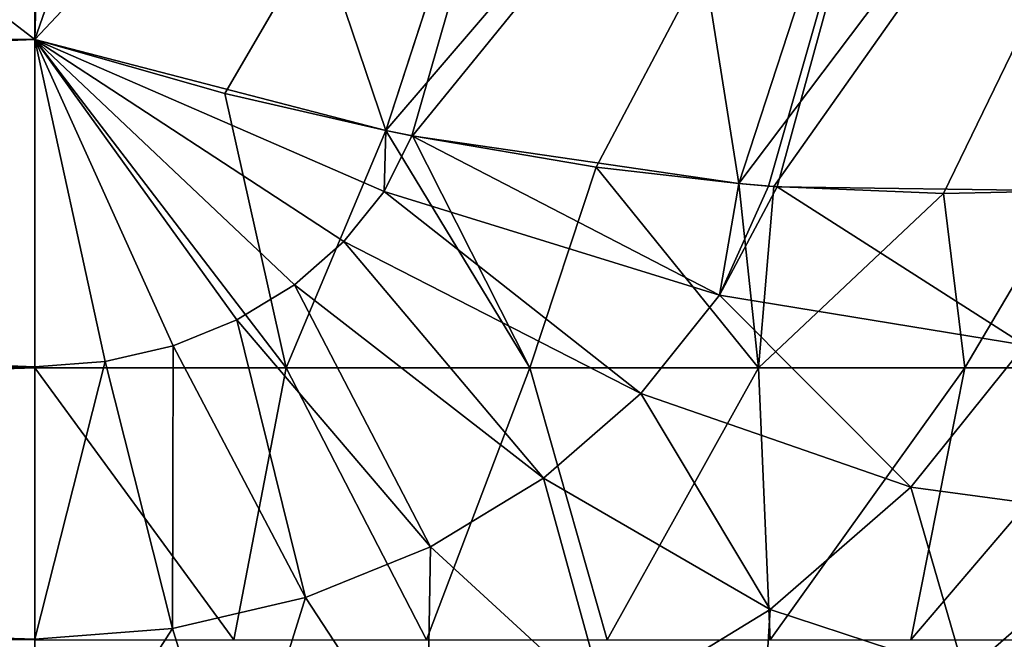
# Model space of a CAD drawing. Header units: millimetres. Extents: x -168 to 168, y -6 to 84.
# Tile 248 of 288: x 166.32 to 166.827, y 51.361 to 51.68. Entities that reach past the tile are written whole.
import ezdxf

# ---------------------------------------------------------------- set-up
doc = ezdxf.new("R2010")
doc.units = ezdxf.units.MM
doc.header["$LTSCALE"] = 65.185185
for name, color, linetype in [('653', 7, 'CONTINUOUS'), ('657', 7, 'CONTINUOUS'), ('658', 7, 'CONTINUOUS'), ('666', 7, 'CONTINUOUS'), ('667', 7, 'CONTINUOUS'), ('668', 7, 'CONTINUOUS'), ('677', 7, 'CONTINUOUS'), ('678', 7, 'CONTINUOUS'), ('755', 7, 'CONTINUOUS'), ('759', 7, 'CONTINUOUS'), ('760', 7, 'CONTINUOUS'), ('768', 7, 'CONTINUOUS'), ('769', 7, 'CONTINUOUS'), ('770', 7, 'CONTINUOUS'), ('779', 7, 'CONTINUOUS'), ('780', 7, 'CONTINUOUS')]:
    doc.layers.add(name, color=color, linetype=linetype)

msp = doc.modelspace()

# ---------------------------------------------------------------- linework, layer by layer
at = {"layer": '653', "linetype": 'Continuous'}
for points in [[(162, 51.66987, 107.78868), (162, 51.50077, 107.66581), (166.32814, 51.66987, 107.78868), (162, 51.66987, 107.78868)], [(166.32814, 51.66987, 107.78868), (162, 51.50077, 107.66581), (166.32814, 51.50074, 107.66579), (166.32814, 51.66987, 107.78868)], [(162, 51.50077, 107.66581), (162, 51.36083, 107.51039), (166.32814, 51.50074, 107.66579), (162, 51.50077, 107.66581)], [(166.32814, 51.50074, 107.66579), (162, 51.36083, 107.51039), (166.32814, 51.36073, 107.51027), (166.32814, 51.50074, 107.66579)]]:
    msp.add_3dface(points, dxfattribs=at)
at = {"layer": '657', "linetype": 'Continuous'}
for points in [[(166.861, 51.59195, 102.45924), (166.81688, 51.98199, 102.12022), (166.99362, 51.99716, 102.22534), (166.861, 51.59195, 102.45924)], [(166.6283, 51.98914, 102.04847), (166.50889, 51.62294, 102.25992), (166.41169, 51.90973, 102.07284), (166.6283, 51.98914, 102.04847)], [(166.50889, 51.62294, 102.25992), (166.6283, 51.98914, 102.04847), (166.52227, 51.62022, 102.26482), (166.50889, 51.62294, 102.25992)], [(166.52227, 51.62022, 102.26482), (166.6283, 51.98914, 102.04847), (166.69073, 51.59566, 102.34332), (166.52227, 51.62022, 102.26482)], [(166.69073, 51.59566, 102.34332), (166.6283, 51.98914, 102.04847), (166.81688, 51.98199, 102.12022), (166.69073, 51.59566, 102.34332)], [(166.69073, 51.59566, 102.34332), (166.81688, 51.98199, 102.12022), (166.70601, 51.59438, 102.35208), (166.69073, 51.59566, 102.34332)], [(166.70601, 51.59438, 102.35208), (166.81688, 51.98199, 102.12022), (166.71054, 51.59403, 102.35473), (166.70601, 51.59438, 102.35208)], [(166.71054, 51.59403, 102.35473), (166.81688, 51.98199, 102.12022), (166.861, 51.59195, 102.45924), (166.71054, 51.59403, 102.35473)], [(166.50889, 51.62294, 102.25992), (166.32814, 51.66987, 102.21132), (166.41169, 51.90973, 102.07284), (166.50889, 51.62294, 102.25992)]]:
    msp.add_3dface(points, dxfattribs=at)
at = {"layer": '658', "linetype": 'Continuous'}
for points in [[(162, 51.66987, 102.21132), (162, 55, 100.28868), (166.32814, 55, 100.28868), (162, 51.66987, 102.21132)], [(166.32814, 51.66987, 102.21132), (162, 51.66987, 102.21132), (166.32814, 55, 100.28868), (166.32814, 51.66987, 102.21132)], [(166.32814, 51.66987, 102.21132), (166.32814, 55, 100.28868), (166.41176, 54.75992, 100.42728), (166.32814, 51.66987, 102.21132)], [(166.32814, 51.66987, 102.21132), (166.41176, 54.75992, 100.42728), (166.41169, 51.90973, 102.07284), (166.32814, 51.66987, 102.21132)]]:
    msp.add_3dface(points, dxfattribs=at)
at = {"layer": '666', "linetype": 'Continuous'}
for points in [[(162, 55, 109.71132), (162, 51.66987, 107.78868), (166.32814, 51.66987, 107.78868), (162, 55, 109.71132)], [(162, 55, 109.71132), (166.32814, 51.66987, 107.78868), (166.32814, 55, 109.71132), (162, 55, 109.71132)], [(166.32814, 55, 109.71132), (166.32814, 51.66987, 107.78868), (166.41138, 51.90866, 107.92654), (166.32814, 55, 109.71132)]]:
    msp.add_3dface(points, dxfattribs=at)
at = {"layer": '667', "linetype": 'Continuous'}
for points in [[(166.69081, 51.59566, 107.65665), (166.70884, 51.59416, 107.64627), (166.99365, 51.99716, 107.77464), (166.69081, 51.59566, 107.65665)], [(166.81691, 51.98199, 107.87977), (166.69081, 51.59566, 107.65665), (166.99365, 51.99716, 107.77464), (166.81691, 51.98199, 107.87977)], [(166.99365, 51.99716, 107.77464), (166.70884, 51.59416, 107.64627), (166.79618, 51.59048, 107.58992), (166.99365, 51.99716, 107.77464)], [(166.86106, 51.59195, 107.54071), (166.99365, 51.99716, 107.77464), (166.79618, 51.59048, 107.58992), (166.86106, 51.59195, 107.54071)], [(166.41138, 51.90866, 107.92654), (166.32814, 51.66987, 107.78868), (166.62832, 51.98914, 107.95152), (166.41138, 51.90866, 107.92654)], [(166.62832, 51.98914, 107.95152), (166.32814, 51.66987, 107.78868), (166.42599, 51.64209, 107.76637), (166.62832, 51.98914, 107.95152)], [(166.50895, 51.62296, 107.74008), (166.62832, 51.98914, 107.95152), (166.42599, 51.64209, 107.76637), (166.50895, 51.62296, 107.74008)], [(166.62832, 51.98914, 107.95152), (166.50895, 51.62296, 107.74008), (166.81691, 51.98199, 107.87977), (166.62832, 51.98914, 107.95152)], [(166.50895, 51.62296, 107.74008), (166.52268, 51.62017, 107.73504), (166.81691, 51.98199, 107.87977), (166.50895, 51.62296, 107.74008)], [(166.81691, 51.98199, 107.87977), (166.52268, 51.62017, 107.73504), (166.61727, 51.60411, 107.69486), (166.81691, 51.98199, 107.87977)], [(166.69081, 51.59566, 107.65665), (166.81691, 51.98199, 107.87977), (166.61727, 51.60411, 107.69486), (166.69081, 51.59566, 107.65665)]]:
    msp.add_3dface(points, dxfattribs=at)
at = {"layer": '668', "linetype": 'Continuous'}
for points in [[(166.42599, 51.64209, 107.76637), (166.32814, 51.66987, 107.78868), (166.45762, 51.50074, 107.65443), (166.42599, 51.64209, 107.76637)], [(166.32814, 51.66987, 107.78868), (166.32814, 51.50074, 107.66579), (166.45762, 51.50074, 107.65443), (166.32814, 51.66987, 107.78868)], [(166.50895, 51.62296, 107.74008), (166.42599, 51.64209, 107.76637), (166.45762, 51.50074, 107.65443), (166.50895, 51.62296, 107.74008)], [(166.50895, 51.62296, 107.74008), (166.45762, 51.50074, 107.65443), (166.58314, 51.50074, 107.62067), (166.50895, 51.62296, 107.74008)], [(166.52268, 51.62017, 107.73504), (166.50895, 51.62296, 107.74008), (166.58314, 51.50074, 107.62067), (166.52268, 51.62017, 107.73504)], [(166.61727, 51.60411, 107.69486), (166.52268, 51.62017, 107.73504), (166.58314, 51.50074, 107.62067), (166.61727, 51.60411, 107.69486)], [(166.61727, 51.60411, 107.69486), (166.58314, 51.50074, 107.62067), (166.70086, 51.50074, 107.56557), (166.61727, 51.60411, 107.69486)], [(166.69081, 51.59566, 107.65665), (166.61727, 51.60411, 107.69486), (166.70086, 51.50074, 107.56557), (166.69081, 51.59566, 107.65665)], [(166.70884, 51.59416, 107.64627), (166.69081, 51.59566, 107.65665), (166.70086, 51.50074, 107.56557), (166.70884, 51.59416, 107.64627)], [(166.79618, 51.59048, 107.58992), (166.70884, 51.59416, 107.64627), (166.70086, 51.50074, 107.56557), (166.79618, 51.59048, 107.58992)], [(166.79618, 51.59048, 107.58992), (166.70086, 51.50074, 107.56557), (166.80717, 51.50074, 107.49079), (166.79618, 51.59048, 107.58992)], [(166.86106, 51.59195, 107.54071), (166.79618, 51.59048, 107.58992), (166.80717, 51.50074, 107.49079), (166.86106, 51.59195, 107.54071)], [(166.86106, 51.59195, 107.54071), (166.80717, 51.50074, 107.49079), (166.89884, 51.50074, 107.39864), (166.86106, 51.59195, 107.54071)], [(166.32814, 51.50074, 107.66579), (166.43052, 51.36073, 107.50128), (166.45762, 51.50074, 107.65443), (166.32814, 51.50074, 107.66579)], [(166.32814, 51.50074, 107.66579), (166.32814, 51.36073, 107.51027), (166.43052, 51.36073, 107.50128), (166.32814, 51.50074, 107.66579)], [(166.43052, 51.36073, 107.50128), (166.52977, 51.36073, 107.47459), (166.45762, 51.50074, 107.65443), (166.43052, 51.36073, 107.50128)], [(166.45762, 51.50074, 107.65443), (166.52977, 51.36073, 107.47459), (166.58314, 51.50074, 107.62067), (166.45762, 51.50074, 107.65443)], [(166.52977, 51.36073, 107.47459), (166.62285, 51.36073, 107.43102), (166.58314, 51.50074, 107.62067), (166.52977, 51.36073, 107.47459)], [(166.58314, 51.50074, 107.62067), (166.62285, 51.36073, 107.43102), (166.70086, 51.50074, 107.56557), (166.58314, 51.50074, 107.62067)], [(166.62285, 51.36073, 107.43102), (166.70692, 51.36073, 107.37189), (166.70086, 51.50074, 107.56557), (166.62285, 51.36073, 107.43102)], [(166.70086, 51.50074, 107.56557), (166.70692, 51.36073, 107.37189), (166.80717, 51.50074, 107.49079), (166.70086, 51.50074, 107.56557)], [(166.70692, 51.36073, 107.37189), (166.7794, 51.36073, 107.29902), (166.80717, 51.50074, 107.49079), (166.70692, 51.36073, 107.37189)], [(166.80717, 51.50074, 107.49079), (166.7794, 51.36073, 107.29902), (166.89884, 51.50074, 107.39864), (166.80717, 51.50074, 107.49079)], [(166.7794, 51.36073, 107.29902), (166.83807, 51.36073, 107.21464), (166.89884, 51.50074, 107.39864), (166.7794, 51.36073, 107.29902)]]:
    msp.add_3dface(points, dxfattribs=at)
at = {"layer": '677', "linetype": 'Continuous'}
for points in [[(162, 51.50077, 102.33419), (162, 51.66987, 102.21132), (166.32814, 51.50121, 102.33379), (162, 51.50077, 102.33419)], [(162, 51.66987, 102.21132), (166.32814, 51.66987, 102.21132), (166.32814, 51.50121, 102.33379), (162, 51.66987, 102.21132)], [(166.32814, 51.3611, 102.48923), (162, 51.50077, 102.33419), (166.32814, 51.50121, 102.33379), (166.32814, 51.3611, 102.48923)], [(162, 51.36083, 102.48961), (162, 51.50077, 102.33419), (166.32814, 51.3611, 102.48923), (162, 51.36083, 102.48961)], [(166.32814, 51.25641, 102.67042), (162, 51.36083, 102.48961), (166.32814, 51.3611, 102.48923), (166.32814, 51.25641, 102.67042)]]:
    msp.add_3dface(points, dxfattribs=at)
at = {"layer": '678', "linetype": 'Continuous'}
for points in [[(166.32814, 51.50121, 102.33379), (166.32814, 51.66987, 102.21132), (166.36426, 51.50396, 102.3322), (166.32814, 51.50121, 102.33379)], [(166.36426, 51.50396, 102.3322), (166.32814, 51.66987, 102.21132), (166.39927, 51.51211, 102.32749), (166.36426, 51.50396, 102.3322)], [(166.39927, 51.51211, 102.32749), (166.32814, 51.66987, 102.21132), (166.43211, 51.52542, 102.31981), (166.39927, 51.51211, 102.32749)], [(166.43211, 51.52542, 102.31981), (166.32814, 51.66987, 102.21132), (166.46176, 51.54348, 102.30938), (166.43211, 51.52542, 102.31981)], [(166.46176, 51.54348, 102.30938), (166.32814, 51.66987, 102.21132), (166.48733, 51.56575, 102.29652), (166.46176, 51.54348, 102.30938)], [(166.48733, 51.56575, 102.29652), (166.32814, 51.66987, 102.21132), (166.50803, 51.59153, 102.28164), (166.48733, 51.56575, 102.29652)], [(166.32814, 51.66987, 102.21132), (166.50889, 51.62294, 102.25992), (166.50803, 51.59153, 102.28164), (166.32814, 51.66987, 102.21132)], [(166.50889, 51.62294, 102.25992), (166.52227, 51.62022, 102.26482), (166.50803, 51.59153, 102.28164), (166.50889, 51.62294, 102.25992)], [(166.50803, 51.59153, 102.28164), (166.52227, 51.62022, 102.26482), (166.68077, 51.53815, 102.38701), (166.50803, 51.59153, 102.28164)], [(166.52227, 51.62022, 102.26482), (166.69073, 51.59566, 102.34332), (166.68077, 51.53815, 102.38701), (166.52227, 51.62022, 102.26482)], [(166.69073, 51.59566, 102.34332), (166.70601, 51.59438, 102.35208), (166.68077, 51.53815, 102.38701), (166.69073, 51.59566, 102.34332)], [(166.48733, 51.56575, 102.29652), (166.50803, 51.59153, 102.28164), (166.6402, 51.48761, 102.41619), (166.48733, 51.56575, 102.29652)], [(166.6402, 51.48761, 102.41619), (166.50803, 51.59153, 102.28164), (166.68077, 51.53815, 102.38701), (166.6402, 51.48761, 102.41619)], [(166.70601, 51.59438, 102.35208), (166.71054, 51.59403, 102.35473), (166.68077, 51.53815, 102.38701), (166.70601, 51.59438, 102.35208)], [(166.68077, 51.53815, 102.38701), (166.71054, 51.59403, 102.35473), (166.83807, 51.51243, 102.52261), (166.68077, 51.53815, 102.38701)], [(166.71054, 51.59403, 102.35473), (166.861, 51.59195, 102.45924), (166.83807, 51.51243, 102.52261), (166.71054, 51.59403, 102.35473)], [(166.46176, 51.54348, 102.30938), (166.48733, 51.56575, 102.29652), (166.59008, 51.44397, 102.44138), (166.46176, 51.54348, 102.30938)], [(166.59008, 51.44397, 102.44138), (166.48733, 51.56575, 102.29652), (166.6402, 51.48761, 102.41619), (166.59008, 51.44397, 102.44138)], [(166.43211, 51.52542, 102.31981), (166.46176, 51.54348, 102.30938), (166.53194, 51.40856, 102.46182), (166.43211, 51.52542, 102.31981)], [(166.53194, 51.40856, 102.46182), (166.46176, 51.54348, 102.30938), (166.59008, 51.44397, 102.44138), (166.53194, 51.40856, 102.46182)], [(166.6402, 51.48761, 102.41619), (166.68077, 51.53815, 102.38701), (166.7794, 51.43935, 102.5648), (166.6402, 51.48761, 102.41619)], [(166.7794, 51.43935, 102.5648), (166.68077, 51.53815, 102.38701), (166.83807, 51.51243, 102.52261), (166.7794, 51.43935, 102.5648)], [(166.39927, 51.51211, 102.32749), (166.43211, 51.52542, 102.31981), (166.46757, 51.38247, 102.47689), (166.39927, 51.51211, 102.32749)], [(166.46757, 51.38247, 102.47689), (166.43211, 51.52542, 102.31981), (166.53194, 51.40856, 102.46182), (166.46757, 51.38247, 102.47689)], [(166.36426, 51.50396, 102.3322), (166.39927, 51.51211, 102.32749), (166.39894, 51.36649, 102.48612), (166.36426, 51.50396, 102.3322)], [(166.39894, 51.36649, 102.48612), (166.39927, 51.51211, 102.32749), (166.46757, 51.38247, 102.47689), (166.39894, 51.36649, 102.48612)], [(166.7794, 51.43935, 102.5648), (166.83807, 51.51243, 102.52261), (166.89884, 51.42309, 102.73586), (166.7794, 51.43935, 102.5648)], [(166.32814, 51.3611, 102.48923), (166.36426, 51.50396, 102.3322), (166.39894, 51.36649, 102.48612), (166.32814, 51.3611, 102.48923)], [(166.32814, 51.3611, 102.48923), (166.32814, 51.50121, 102.33379), (166.36426, 51.50396, 102.3322), (166.32814, 51.3611, 102.48923)], [(166.59008, 51.44397, 102.44138), (166.6402, 51.48761, 102.41619), (166.70692, 51.37625, 102.60123), (166.59008, 51.44397, 102.44138)], [(166.70692, 51.37625, 102.60123), (166.6402, 51.48761, 102.41619), (166.7794, 51.43935, 102.5648), (166.70692, 51.37625, 102.60123)], [(166.53194, 51.40856, 102.46182), (166.59008, 51.44397, 102.44138), (166.62285, 51.32505, 102.6308), (166.53194, 51.40856, 102.46182)], [(166.62285, 51.32505, 102.6308), (166.59008, 51.44397, 102.44138), (166.70692, 51.37625, 102.60123), (166.62285, 51.32505, 102.6308)], [(166.70692, 51.37625, 102.60123), (166.7794, 51.43935, 102.5648), (166.80717, 51.34328, 102.78194), (166.70692, 51.37625, 102.60123)], [(166.80717, 51.34328, 102.78194), (166.7794, 51.43935, 102.5648), (166.89884, 51.42309, 102.73586), (166.80717, 51.34328, 102.78194)], [(166.86103, 51.34563, 102.8859), (166.80717, 51.34328, 102.78194), (166.89884, 51.42309, 102.73586), (166.86103, 51.34563, 102.8859)], [(166.46757, 51.38247, 102.47689), (166.53194, 51.40856, 102.46182), (166.52977, 51.28731, 102.65258), (166.46757, 51.38247, 102.47689)], [(166.52977, 51.28731, 102.65258), (166.53194, 51.40856, 102.46182), (166.62285, 51.32505, 102.6308), (166.52977, 51.28731, 102.65258)], [(166.39894, 51.36649, 102.48612), (166.46757, 51.38247, 102.47689), (166.43052, 51.2642, 102.66593), (166.39894, 51.36649, 102.48612)], [(166.43052, 51.2642, 102.66593), (166.46757, 51.38247, 102.47689), (166.52977, 51.28731, 102.65258), (166.43052, 51.2642, 102.66593)], [(166.62285, 51.32505, 102.6308), (166.70692, 51.37625, 102.60123), (166.70086, 51.27852, 102.81933), (166.62285, 51.32505, 102.6308)], [(166.70086, 51.27852, 102.81933), (166.70692, 51.37625, 102.60123), (166.80717, 51.34328, 102.78194), (166.70086, 51.27852, 102.81933)], [(166.32814, 51.25641, 102.67042), (166.32814, 51.3611, 102.48923), (166.39894, 51.36649, 102.48612), (166.32814, 51.25641, 102.67042)], [(166.32814, 51.25641, 102.67042), (166.39894, 51.36649, 102.48612), (166.43052, 51.2642, 102.66593), (166.32814, 51.25641, 102.67042)]]:
    msp.add_3dface(points, dxfattribs=at)
at = {"layer": '755', "linetype": 'Continuous'}
for points in [[(162, 51.66987, -102.21132), (162, 51.50077, -102.33419), (166.32814, 51.66987, -102.21132), (162, 51.66987, -102.21132)], [(166.32814, 51.66987, -102.21132), (162, 51.50077, -102.33419), (166.32814, 51.50074, -102.33421), (166.32814, 51.66987, -102.21132)], [(162, 51.50077, -102.33419), (162, 51.36083, -102.48961), (166.32814, 51.50074, -102.33421), (162, 51.50077, -102.33419)], [(166.32814, 51.50074, -102.33421), (162, 51.36083, -102.48961), (166.32814, 51.36073, -102.48973), (166.32814, 51.50074, -102.33421)]]:
    msp.add_3dface(points, dxfattribs=at)
at = {"layer": '759', "linetype": 'Continuous'}
for points in [[(166.861, 51.59195, -107.54076), (166.81688, 51.98199, -107.87978), (166.99362, 51.99716, -107.77466), (166.861, 51.59195, -107.54076)], [(166.6283, 51.98914, -107.95153), (166.50889, 51.62294, -107.74008), (166.41169, 51.90973, -107.92716), (166.6283, 51.98914, -107.95153)], [(166.50889, 51.62294, -107.74008), (166.6283, 51.98914, -107.95153), (166.52227, 51.62022, -107.73518), (166.50889, 51.62294, -107.74008)], [(166.52227, 51.62022, -107.73518), (166.6283, 51.98914, -107.95153), (166.69073, 51.59566, -107.65668), (166.52227, 51.62022, -107.73518)], [(166.69073, 51.59566, -107.65668), (166.6283, 51.98914, -107.95153), (166.81688, 51.98199, -107.87978), (166.69073, 51.59566, -107.65668)], [(166.69073, 51.59566, -107.65668), (166.81688, 51.98199, -107.87978), (166.70601, 51.59438, -107.64792), (166.69073, 51.59566, -107.65668)], [(166.70601, 51.59438, -107.64792), (166.81688, 51.98199, -107.87978), (166.71054, 51.59403, -107.64527), (166.70601, 51.59438, -107.64792)], [(166.71054, 51.59403, -107.64527), (166.81688, 51.98199, -107.87978), (166.861, 51.59195, -107.54076), (166.71054, 51.59403, -107.64527)], [(166.50889, 51.62294, -107.74008), (166.32814, 51.66987, -107.78868), (166.41169, 51.90973, -107.92716), (166.50889, 51.62294, -107.74008)]]:
    msp.add_3dface(points, dxfattribs=at)
at = {"layer": '760', "linetype": 'Continuous'}
for points in [[(162, 51.66987, -107.78868), (162, 55, -109.71132), (166.32814, 55, -109.71132), (162, 51.66987, -107.78868)], [(166.32814, 51.66987, -107.78868), (162, 51.66987, -107.78868), (166.32814, 55, -109.71132), (166.32814, 51.66987, -107.78868)], [(166.32814, 51.66987, -107.78868), (166.32814, 55, -109.71132), (166.41176, 54.75992, -109.57272), (166.32814, 51.66987, -107.78868)], [(166.32814, 51.66987, -107.78868), (166.41176, 54.75992, -109.57272), (166.41169, 51.90973, -107.92716), (166.32814, 51.66987, -107.78868)]]:
    msp.add_3dface(points, dxfattribs=at)
at = {"layer": '768', "linetype": 'Continuous'}
for points in [[(162, 55, -100.28868), (162, 51.66987, -102.21132), (166.32814, 51.66987, -102.21132), (162, 55, -100.28868)], [(162, 55, -100.28868), (166.32814, 51.66987, -102.21132), (166.32814, 55, -100.28868), (162, 55, -100.28868)], [(166.32814, 55, -100.28868), (166.32814, 51.66987, -102.21132), (166.41138, 51.90866, -102.07346), (166.32814, 55, -100.28868)]]:
    msp.add_3dface(points, dxfattribs=at)
at = {"layer": '769', "linetype": 'Continuous'}
for points in [[(166.69081, 51.59566, -102.34335), (166.70884, 51.59416, -102.35373), (166.99365, 51.99716, -102.22536), (166.69081, 51.59566, -102.34335)], [(166.81691, 51.98199, -102.12023), (166.69081, 51.59566, -102.34335), (166.99365, 51.99716, -102.22536), (166.81691, 51.98199, -102.12023)], [(166.99365, 51.99716, -102.22536), (166.70884, 51.59416, -102.35373), (166.79618, 51.59048, -102.41008), (166.99365, 51.99716, -102.22536)], [(166.86106, 51.59195, -102.45929), (166.99365, 51.99716, -102.22536), (166.79618, 51.59048, -102.41008), (166.86106, 51.59195, -102.45929)], [(166.41138, 51.90866, -102.07346), (166.32814, 51.66987, -102.21132), (166.62832, 51.98914, -102.04848), (166.41138, 51.90866, -102.07346)], [(166.62832, 51.98914, -102.04848), (166.32814, 51.66987, -102.21132), (166.42599, 51.64209, -102.23363), (166.62832, 51.98914, -102.04848)], [(166.50895, 51.62296, -102.25992), (166.62832, 51.98914, -102.04848), (166.42599, 51.64209, -102.23363), (166.50895, 51.62296, -102.25992)], [(166.62832, 51.98914, -102.04848), (166.50895, 51.62296, -102.25992), (166.81691, 51.98199, -102.12023), (166.62832, 51.98914, -102.04848)], [(166.50895, 51.62296, -102.25992), (166.52268, 51.62017, -102.26496), (166.81691, 51.98199, -102.12023), (166.50895, 51.62296, -102.25992)], [(166.81691, 51.98199, -102.12023), (166.52268, 51.62017, -102.26496), (166.61727, 51.60411, -102.30514), (166.81691, 51.98199, -102.12023)], [(166.69081, 51.59566, -102.34335), (166.81691, 51.98199, -102.12023), (166.61727, 51.60411, -102.30514), (166.69081, 51.59566, -102.34335)]]:
    msp.add_3dface(points, dxfattribs=at)
at = {"layer": '770', "linetype": 'Continuous'}
for points in [[(166.42599, 51.64209, -102.23363), (166.32814, 51.66987, -102.21132), (166.45762, 51.50074, -102.34557), (166.42599, 51.64209, -102.23363)], [(166.32814, 51.66987, -102.21132), (166.32814, 51.50074, -102.33421), (166.45762, 51.50074, -102.34557), (166.32814, 51.66987, -102.21132)], [(166.50895, 51.62296, -102.25992), (166.42599, 51.64209, -102.23363), (166.45762, 51.50074, -102.34557), (166.50895, 51.62296, -102.25992)], [(166.50895, 51.62296, -102.25992), (166.45762, 51.50074, -102.34557), (166.58314, 51.50074, -102.37933), (166.50895, 51.62296, -102.25992)], [(166.52268, 51.62017, -102.26496), (166.50895, 51.62296, -102.25992), (166.58314, 51.50074, -102.37933), (166.52268, 51.62017, -102.26496)], [(166.61727, 51.60411, -102.30514), (166.52268, 51.62017, -102.26496), (166.58314, 51.50074, -102.37933), (166.61727, 51.60411, -102.30514)], [(166.61727, 51.60411, -102.30514), (166.58314, 51.50074, -102.37933), (166.70086, 51.50074, -102.43443), (166.61727, 51.60411, -102.30514)], [(166.69081, 51.59566, -102.34335), (166.61727, 51.60411, -102.30514), (166.70086, 51.50074, -102.43443), (166.69081, 51.59566, -102.34335)], [(166.70884, 51.59416, -102.35373), (166.69081, 51.59566, -102.34335), (166.70086, 51.50074, -102.43443), (166.70884, 51.59416, -102.35373)], [(166.79618, 51.59048, -102.41008), (166.70884, 51.59416, -102.35373), (166.70086, 51.50074, -102.43443), (166.79618, 51.59048, -102.41008)], [(166.79618, 51.59048, -102.41008), (166.70086, 51.50074, -102.43443), (166.80717, 51.50074, -102.50921), (166.79618, 51.59048, -102.41008)], [(166.86106, 51.59195, -102.45929), (166.79618, 51.59048, -102.41008), (166.80717, 51.50074, -102.50921), (166.86106, 51.59195, -102.45929)], [(166.86106, 51.59195, -102.45929), (166.80717, 51.50074, -102.50921), (166.89884, 51.50074, -102.60136), (166.86106, 51.59195, -102.45929)], [(166.32814, 51.50074, -102.33421), (166.43052, 51.36073, -102.49872), (166.45762, 51.50074, -102.34557), (166.32814, 51.50074, -102.33421)], [(166.32814, 51.50074, -102.33421), (166.32814, 51.36073, -102.48973), (166.43052, 51.36073, -102.49872), (166.32814, 51.50074, -102.33421)], [(166.43052, 51.36073, -102.49872), (166.52977, 51.36073, -102.52541), (166.45762, 51.50074, -102.34557), (166.43052, 51.36073, -102.49872)], [(166.45762, 51.50074, -102.34557), (166.52977, 51.36073, -102.52541), (166.58314, 51.50074, -102.37933), (166.45762, 51.50074, -102.34557)], [(166.52977, 51.36073, -102.52541), (166.62285, 51.36073, -102.56898), (166.58314, 51.50074, -102.37933), (166.52977, 51.36073, -102.52541)], [(166.58314, 51.50074, -102.37933), (166.62285, 51.36073, -102.56898), (166.70086, 51.50074, -102.43443), (166.58314, 51.50074, -102.37933)], [(166.62285, 51.36073, -102.56898), (166.70692, 51.36073, -102.62811), (166.70086, 51.50074, -102.43443), (166.62285, 51.36073, -102.56898)], [(166.70086, 51.50074, -102.43443), (166.70692, 51.36073, -102.62811), (166.80717, 51.50074, -102.50921), (166.70086, 51.50074, -102.43443)], [(166.70692, 51.36073, -102.62811), (166.7794, 51.36073, -102.70098), (166.80717, 51.50074, -102.50921), (166.70692, 51.36073, -102.62811)], [(166.80717, 51.50074, -102.50921), (166.7794, 51.36073, -102.70098), (166.89884, 51.50074, -102.60136), (166.80717, 51.50074, -102.50921)], [(166.7794, 51.36073, -102.70098), (166.83807, 51.36073, -102.78536), (166.89884, 51.50074, -102.60136), (166.7794, 51.36073, -102.70098)]]:
    msp.add_3dface(points, dxfattribs=at)
at = {"layer": '779', "linetype": 'Continuous'}
for points in [[(162, 51.50077, -107.66581), (162, 51.66987, -107.78868), (166.32814, 51.50121, -107.66621), (162, 51.50077, -107.66581)], [(162, 51.66987, -107.78868), (166.32814, 51.66987, -107.78868), (166.32814, 51.50121, -107.66621), (162, 51.66987, -107.78868)], [(166.32814, 51.3611, -107.51077), (162, 51.50077, -107.66581), (166.32814, 51.50121, -107.66621), (166.32814, 51.3611, -107.51077)], [(162, 51.36083, -107.51039), (162, 51.50077, -107.66581), (166.32814, 51.3611, -107.51077), (162, 51.36083, -107.51039)], [(166.32814, 51.25641, -107.32958), (162, 51.36083, -107.51039), (166.32814, 51.3611, -107.51077), (166.32814, 51.25641, -107.32958)]]:
    msp.add_3dface(points, dxfattribs=at)
at = {"layer": '780', "linetype": 'Continuous'}
for points in [[(166.32814, 51.50121, -107.66621), (166.32814, 51.66987, -107.78868), (166.36426, 51.50396, -107.6678), (166.32814, 51.50121, -107.66621)], [(166.36426, 51.50396, -107.6678), (166.32814, 51.66987, -107.78868), (166.39927, 51.51211, -107.67251), (166.36426, 51.50396, -107.6678)], [(166.39927, 51.51211, -107.67251), (166.32814, 51.66987, -107.78868), (166.43211, 51.52542, -107.68019), (166.39927, 51.51211, -107.67251)], [(166.43211, 51.52542, -107.68019), (166.32814, 51.66987, -107.78868), (166.46176, 51.54348, -107.69062), (166.43211, 51.52542, -107.68019)], [(166.46176, 51.54348, -107.69062), (166.32814, 51.66987, -107.78868), (166.48733, 51.56575, -107.70348), (166.46176, 51.54348, -107.69062)], [(166.48733, 51.56575, -107.70348), (166.32814, 51.66987, -107.78868), (166.50803, 51.59153, -107.71836), (166.48733, 51.56575, -107.70348)], [(166.32814, 51.66987, -107.78868), (166.50889, 51.62294, -107.74008), (166.50803, 51.59153, -107.71836), (166.32814, 51.66987, -107.78868)], [(166.50889, 51.62294, -107.74008), (166.52227, 51.62022, -107.73518), (166.50803, 51.59153, -107.71836), (166.50889, 51.62294, -107.74008)], [(166.50803, 51.59153, -107.71836), (166.52227, 51.62022, -107.73518), (166.68077, 51.53815, -107.61299), (166.50803, 51.59153, -107.71836)], [(166.52227, 51.62022, -107.73518), (166.69073, 51.59566, -107.65668), (166.68077, 51.53815, -107.61299), (166.52227, 51.62022, -107.73518)], [(166.69073, 51.59566, -107.65668), (166.70601, 51.59438, -107.64792), (166.68077, 51.53815, -107.61299), (166.69073, 51.59566, -107.65668)], [(166.48733, 51.56575, -107.70348), (166.50803, 51.59153, -107.71836), (166.6402, 51.48761, -107.58381), (166.48733, 51.56575, -107.70348)], [(166.6402, 51.48761, -107.58381), (166.50803, 51.59153, -107.71836), (166.68077, 51.53815, -107.61299), (166.6402, 51.48761, -107.58381)], [(166.70601, 51.59438, -107.64792), (166.71054, 51.59403, -107.64527), (166.68077, 51.53815, -107.61299), (166.70601, 51.59438, -107.64792)], [(166.68077, 51.53815, -107.61299), (166.71054, 51.59403, -107.64527), (166.83807, 51.51243, -107.47739), (166.68077, 51.53815, -107.61299)], [(166.71054, 51.59403, -107.64527), (166.861, 51.59195, -107.54076), (166.83807, 51.51243, -107.47739), (166.71054, 51.59403, -107.64527)], [(166.46176, 51.54348, -107.69062), (166.48733, 51.56575, -107.70348), (166.59008, 51.44397, -107.55862), (166.46176, 51.54348, -107.69062)], [(166.59008, 51.44397, -107.55862), (166.48733, 51.56575, -107.70348), (166.6402, 51.48761, -107.58381), (166.59008, 51.44397, -107.55862)], [(166.43211, 51.52542, -107.68019), (166.46176, 51.54348, -107.69062), (166.53194, 51.40856, -107.53818), (166.43211, 51.52542, -107.68019)], [(166.53194, 51.40856, -107.53818), (166.46176, 51.54348, -107.69062), (166.59008, 51.44397, -107.55862), (166.53194, 51.40856, -107.53818)], [(166.6402, 51.48761, -107.58381), (166.68077, 51.53815, -107.61299), (166.7794, 51.43935, -107.4352), (166.6402, 51.48761, -107.58381)], [(166.7794, 51.43935, -107.4352), (166.68077, 51.53815, -107.61299), (166.83807, 51.51243, -107.47739), (166.7794, 51.43935, -107.4352)], [(166.39927, 51.51211, -107.67251), (166.43211, 51.52542, -107.68019), (166.46757, 51.38247, -107.52311), (166.39927, 51.51211, -107.67251)], [(166.46757, 51.38247, -107.52311), (166.43211, 51.52542, -107.68019), (166.53194, 51.40856, -107.53818), (166.46757, 51.38247, -107.52311)], [(166.36426, 51.50396, -107.6678), (166.39927, 51.51211, -107.67251), (166.39894, 51.36649, -107.51388), (166.36426, 51.50396, -107.6678)], [(166.39894, 51.36649, -107.51388), (166.39927, 51.51211, -107.67251), (166.46757, 51.38247, -107.52311), (166.39894, 51.36649, -107.51388)], [(166.7794, 51.43935, -107.4352), (166.83807, 51.51243, -107.47739), (166.89884, 51.42309, -107.26414), (166.7794, 51.43935, -107.4352)], [(166.32814, 51.3611, -107.51077), (166.36426, 51.50396, -107.6678), (166.39894, 51.36649, -107.51388), (166.32814, 51.3611, -107.51077)], [(166.32814, 51.3611, -107.51077), (166.32814, 51.50121, -107.66621), (166.36426, 51.50396, -107.6678), (166.32814, 51.3611, -107.51077)], [(166.59008, 51.44397, -107.55862), (166.6402, 51.48761, -107.58381), (166.70692, 51.37625, -107.39877), (166.59008, 51.44397, -107.55862)], [(166.70692, 51.37625, -107.39877), (166.6402, 51.48761, -107.58381), (166.7794, 51.43935, -107.4352), (166.70692, 51.37625, -107.39877)], [(166.53194, 51.40856, -107.53818), (166.59008, 51.44397, -107.55862), (166.62285, 51.32505, -107.3692), (166.53194, 51.40856, -107.53818)], [(166.62285, 51.32505, -107.3692), (166.59008, 51.44397, -107.55862), (166.70692, 51.37625, -107.39877), (166.62285, 51.32505, -107.3692)], [(166.70692, 51.37625, -107.39877), (166.7794, 51.43935, -107.4352), (166.80717, 51.34328, -107.21806), (166.70692, 51.37625, -107.39877)], [(166.80717, 51.34328, -107.21806), (166.7794, 51.43935, -107.4352), (166.89884, 51.42309, -107.26414), (166.80717, 51.34328, -107.21806)], [(166.86103, 51.34563, -107.1141), (166.80717, 51.34328, -107.21806), (166.89884, 51.42309, -107.26414), (166.86103, 51.34563, -107.1141)], [(166.46757, 51.38247, -107.52311), (166.53194, 51.40856, -107.53818), (166.52977, 51.28731, -107.34742), (166.46757, 51.38247, -107.52311)], [(166.52977, 51.28731, -107.34742), (166.53194, 51.40856, -107.53818), (166.62285, 51.32505, -107.3692), (166.52977, 51.28731, -107.34742)], [(166.39894, 51.36649, -107.51388), (166.46757, 51.38247, -107.52311), (166.43052, 51.2642, -107.33407), (166.39894, 51.36649, -107.51388)], [(166.43052, 51.2642, -107.33407), (166.46757, 51.38247, -107.52311), (166.52977, 51.28731, -107.34742), (166.43052, 51.2642, -107.33407)], [(166.62285, 51.32505, -107.3692), (166.70692, 51.37625, -107.39877), (166.70086, 51.27852, -107.18067), (166.62285, 51.32505, -107.3692)], [(166.70086, 51.27852, -107.18067), (166.70692, 51.37625, -107.39877), (166.80717, 51.34328, -107.21806), (166.70086, 51.27852, -107.18067)], [(166.32814, 51.25641, -107.32958), (166.32814, 51.3611, -107.51077), (166.39894, 51.36649, -107.51388), (166.32814, 51.25641, -107.32958)], [(166.32814, 51.25641, -107.32958), (166.39894, 51.36649, -107.51388), (166.43052, 51.2642, -107.33407), (166.32814, 51.25641, -107.32958)]]:
    msp.add_3dface(points, dxfattribs=at)

doc.saveas('drawing.dxf')
